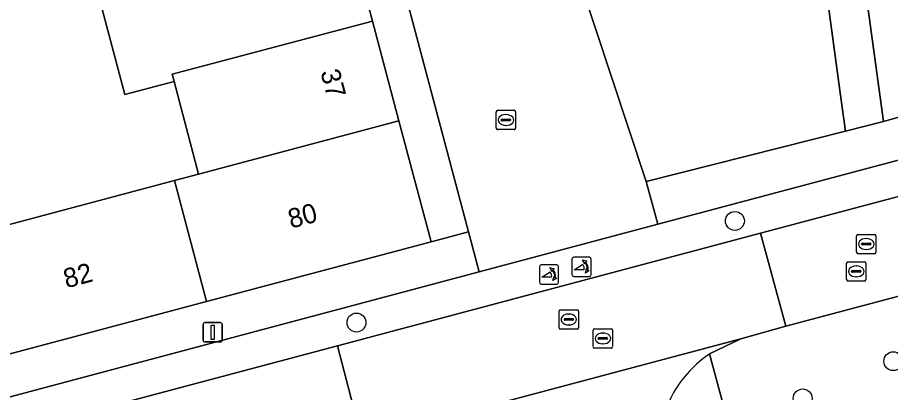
# Model space of a CAD drawing. Extents: x 162542 to 163147, y 380779 to 381521.
# Drawn here: x 162757.65 to 162802.78, y 381133.46 to 381152.86 of the extents above; entities that cross this region are included whole.
import ezdxf

# ---------------------------------------------------------------- set-up
doc = ezdxf.new("R2010")
doc.units = 0
for name, color, linetype in [('IMGEO_Boom', 7, 'Continuous'), ('IMGEO_Erf', 7, 'Continuous'), ('IMGEO_Groenvoorziening', 7, 'Continuous'), ('IMGEO_Kolk', 7, 'Continuous'), ('IMGEO_Lichtmast', 7, 'Continuous'), ('IMGEO_Pand', 7, 'Continuous'), ('IMGEO_Pand_nummerreeks', 7, 'Continuous'), ('IMGEO_Parkeervlak_open', 7, 'Continuous'), ('IMGEO_Poller', 7, 'Continuous'), ('IMGEO_Rijbaan_lokaal_open', 7, 'Continuous'), ('IMGEO_Rioolput', 7, 'Continuous'), ('IMGEO_Voetpad_open', 7, 'Continuous')]:
    doc.layers.add(name, color=color, linetype=linetype)

msp = doc.modelspace()

# ---------------------------------------------------------------- linework, layer by layer
at = {"layer": 'IMGEO_Boom'}
for centre in [(162794.737, 381142.337), (162775.175, 381137.078), (162802.926, 381135.08), (162798.242, 381133.153)]:
    msp.add_circle(centre, 0.489, dxfattribs=at)
at = {"layer": 'IMGEO_Erf'}
for points in [[(162802.731, 381159.593), (162802.006, 381164.944), (162801.282, 381170.296), (162800.557, 381175.647), (162799.832, 381180.998), (162799.108, 381186.349), (162798.383, 381191.7), (162797.681, 381196.886), (162795.692, 381196.614), (162802.412, 381147.484), (162804.298, 381148.019), (162803.455, 381154.242)], [(162764.767, 381194.933), (162766.391, 381188.826), (162767.763, 381183.664), (162769.135, 381178.499), (162770.508, 381173.334), (162771.881, 381168.17), (162773.253, 381163.005), (162774.626, 381157.84), (162775.999, 381152.676), (162777.372, 381147.511), (162779.034, 381141.256), (162780.97, 381141.771), (162766.708, 381195.449)]]:
    msp.add_lwpolyline(points, close=True, dxfattribs=at)
msp.add_lwpolyline([(162754.122, 381153.608), (162751.126, 381152.812), (162751.429, 381151.675), (162751.779, 381150.361), (162754.775, 381151.157), (162755.897, 381146.939), (162756.846, 381143.372), (162753.846, 381142.574), (162754.172, 381141.34), (162757.174, 381142.139), (162765.765, 381144.426), (162767.017, 381144.759), (162765.752, 381149.544), (162763.209, 381148.872), (162761.743, 381154.416)], dxfattribs=at)
at = {"layer": 'IMGEO_Groenvoorziening'}
for points in [[(162800.448, 381146.979), (162800.23, 381148.588), (162798.586, 381160.713), (162786.619, 381155.07), (162790.159, 381144.372)], [(162798.503, 381130.928), (162805.687, 381132.844), (162804.174, 381138.709), (162797.369, 381136.894), (162795.041, 381136.244), (162793.427, 381135.453), (162794.902, 381129.968)]]:
    msp.add_lwpolyline(points, close=True, dxfattribs=at)
at = {"layer": 'IMGEO_Kolk'}
for p, q in [((162782.401, 381147.133), (162782.401, 381147.985)), ((162782.476, 381148.059), (162783.328, 381148.059)), ((162783.402, 381147.985), (162783.402, 381147.133)), ((162782.66, 381147.553), (162782.66, 381147.565)), ((162783.098, 381147.516), (162782.7, 381147.516)), ((162782.703, 381147.602), (162783.101, 381147.602)), ((162782.889, 381147.839), (162782.914, 381147.839)), ((162783.144, 381147.565), (162783.144, 381147.553)), ((162783.328, 381147.059), (162782.476, 381147.059)), ((162782.912, 381147.279), (162782.887, 381147.279))]:
    msp.add_line(p, q, dxfattribs=at)
for points in [[(162782.401, 381147.133), (162782.401, 381147.985)], [(162782.476, 381148.059), (162783.328, 381148.059)], [(162783.402, 381147.985), (162783.402, 381147.133)], [(162783.328, 381147.059), (162782.476, 381147.059)]]:
    msp.add_lwpolyline(points, dxfattribs=at)
for centre, radius, start, end in [((162782.478, 381147.983), 0.0765, 91.552, 178.448), ((162782.478, 381147.983), 0.0765, 91.552, 178.448), ((162783.326, 381147.983), 0.0765, 1.552, 88.448), ((162783.326, 381147.983), 0.0765, 1.552, 88.448), ((162782.7, 381147.562), 0.0403, 85.8775, 175.7526), ((162782.697, 381147.552), 0.0366, 178.938, 274.7102), ((162783.101, 381147.559), 0.043, 264.8664, 352.4533), ((162783.105, 381147.564), 0.0386, 1.7309, 96.639), ((162782.478, 381147.135), 0.0765, 181.552, 268.448), ((162782.478, 381147.135), 0.0765, 181.552, 268.448), ((162783.326, 381147.135), 0.0765, 271.552, 358.448), ((162783.326, 381147.135), 0.0765, 271.552, 358.448)]:
    msp.add_arc(centre, radius, start, end, dxfattribs=at)
for centre, major_axis, ratio, start_param, end_param in [((162782.888, 381147.559), (-0.387, 0.002), 0.722429, 4.712389, 7.853982), ((162782.913, 381147.559), (-0.39, 0.002), 0.717154, 1.570796, 4.712389)]:
    msp.add_ellipse(centre, major_axis=major_axis, ratio=ratio, start_param=start_param, end_param=end_param, dxfattribs=at)
at = {"layer": 'IMGEO_Lichtmast'}
for p, q in [((162767.344, 381137.076), (162768.134, 381137.076)), ((162768.134, 381137.076), (162767.344, 381137.076)), ((162767.244, 381136.176), (162767.244, 381136.976)), ((162767.244, 381136.976), (162767.244, 381136.176)), ((162768.234, 381136.976), (162768.234, 381136.176)), ((162768.234, 381136.176), (162768.234, 381136.976)), ((162768.134, 381136.076), (162767.344, 381136.076)), ((162767.344, 381136.076), (162768.134, 381136.076))]:
    msp.add_line(p, q, dxfattribs=at)
msp.add_lwpolyline([(162767.664, 381136.951), (162767.814, 381136.951), (162767.814, 381136.201), (162767.664, 381136.201), (162767.664, 381136.951)], dxfattribs=at)
for centre, start, end in [((162767.344, 381136.976), 90, 180), ((162767.344, 381136.976), 90, 180), ((162768.134, 381136.976), 0, 90), ((162768.134, 381136.976), 360, 90), ((162767.344, 381136.176), 180, 270), ((162767.344, 381136.176), 180, 270), ((162768.134, 381136.176), 270, 0), ((162768.134, 381136.176), 270, 0)]:
    msp.add_arc(centre, 0.1, start, end, dxfattribs=at)
at = {"layer": 'IMGEO_Pand'}
for points in [[(162761.743, 381154.416), (162763.209, 381148.872), (162765.752, 381149.544), (162765.651, 381149.925), (162775.999, 381152.676), (162774.626, 381157.84)], [(162767.017, 381144.759), (162777.372, 381147.511), (162775.999, 381152.676), (162765.651, 381149.925), (162765.752, 381149.544)], [(162767.017, 381144.759), (162765.765, 381144.426), (162767.431, 381138.168), (162779.034, 381141.256), (162777.372, 381147.511)], [(162765.765, 381144.426), (162757.174, 381142.139), (162754.172, 381141.34), (162755.829, 381135.079), (162767.431, 381138.168)]]:
    msp.add_lwpolyline(points, close=True, dxfattribs=at)
at = {"layer": 'IMGEO_Parkeervlak_open'}
msp.add_lwpolyline([(162750.234, 381131.33), (162666.499, 381109.073), (162666.934, 381107.34), (162774.201, 381135.871), (162796.063, 381141.696), (162882.877, 381164.808), (162901.876, 381169.92), (162904.167, 381170.544), (162903.648, 381172.331), (162882.303, 381166.521), (162850.91, 381158.201), (162843.113, 381156.134), (162825.633, 381151.487), (162819.826, 381149.913), (162790.747, 381142.166), (162781.519, 381139.707), (162755.957, 381132.897)], close=True, dxfattribs=at)
at = {"layer": 'IMGEO_Poller'}
for p, q in [((162786.313, 381140.364), (162786.313, 381139.557)), ((162786.313, 381140.364), (162786.313, 381139.557)), ((162787.215, 381140.459), (162786.407, 381140.459)), ((162787.215, 381140.459), (162786.407, 381140.459)), ((162787.309, 381139.557), (162787.309, 381140.364)), ((162787.309, 381139.557), (162787.309, 381140.364)), ((162784.63, 381139.969), (162784.63, 381139.162)), ((162784.63, 381139.969), (162784.63, 381139.162)), ((162785.532, 381140.064), (162784.724, 381140.064)), ((162785.532, 381140.064), (162784.724, 381140.064)), ((162785.626, 381139.162), (162785.626, 381139.969)), ((162785.626, 381139.162), (162785.626, 381139.969)), ((162786.407, 381139.462), (162787.215, 381139.462)), ((162786.407, 381139.462), (162787.215, 381139.462)), ((162784.724, 381139.067), (162785.532, 381139.067)), ((162784.724, 381139.067), (162785.532, 381139.067))]:
    msp.add_line(p, q, dxfattribs=at)
for points in [[(162786.992, 381140.188), (162786.98, 381140.115), (162786.855, 381140.32)], [(162786.855, 381140.32), (162787.086, 381140.254), (162787.015, 381140.222)], [(162785.309, 381139.793), (162785.297, 381139.72), (162785.172, 381139.925)], [(162785.172, 381139.925), (162785.403, 381139.859), (162785.332, 381139.827)], [(162786.948, 381139.815), (162786.435, 381139.815), (162786.865, 381140.09)], [(162787.008, 381139.643), (162787.074, 381139.874), (162787.104, 381139.806)], [(162787.14, 381139.779), (162787.212, 381139.768), (162787.008, 381139.643)], [(162785.265, 381139.42), (162784.752, 381139.42), (162785.182, 381139.695)], [(162785.325, 381139.248), (162785.391, 381139.479), (162785.421, 381139.411)], [(162785.457, 381139.384), (162785.529, 381139.373), (162785.325, 381139.248)]]:
    msp.add_lwpolyline(points, dxfattribs=at)
for centre, radius, start, end in [((162786.407, 381140.364), 0.0946, 90, 180), ((162786.407, 381140.364), 0.0946, 90, 180), ((162786.634, 381139.875), 0.476, 351.7527, 41.1691), ((162786.634, 381139.875), 0.516, 349.3569, 42.2912), ((162787.215, 381140.364), 0.0946, 0, 90), ((162787.215, 381140.364), 0.0946, 0, 90), ((162784.724, 381139.969), 0.0946, 90, 180), ((162784.724, 381139.969), 0.0946, 90, 180), ((162784.951, 381139.48), 0.476, 351.7527, 41.1691), ((162784.951, 381139.48), 0.516, 349.3569, 42.2912), ((162785.532, 381139.969), 0.0946, 0, 90), ((162785.532, 381139.969), 0.0946, 0, 90), ((162786.62, 381139.865), 0.332, 351.3247, 42.4854), ((162784.937, 381139.47), 0.332, 351.3247, 42.4854), ((162786.407, 381139.557), 0.0946, 180, 270), ((162786.407, 381139.557), 0.0946, 180, 270), ((162787.215, 381139.557), 0.0946, 270, 0), ((162787.215, 381139.557), 0.0946, 270, 0), ((162784.724, 381139.162), 0.0946, 180, 270), ((162784.724, 381139.162), 0.0946, 180, 270), ((162785.532, 381139.162), 0.0946, 270, 0), ((162785.532, 381139.162), 0.0946, 270, 0)]:
    msp.add_arc(centre, radius, start, end, dxfattribs=at)
at = {"layer": 'IMGEO_Rijbaan_lokaal_open'}
for points in [[(162766.134, 381197.592), (162766.708, 381195.449), (162780.97, 381141.771), (162781.519, 381139.707), (162790.747, 381142.166), (162790.159, 381144.372), (162786.619, 381155.07), (162780.486, 381173.365), (162773.294, 381195.009), (162774.367, 381199.798)], [(162854.959, 381152.215), (162873.192, 381157.033), (162874.356, 381157.34), (162885.803, 381160.365), (162885.815, 381160.368), (162895.148, 381162.891), (162896.342, 381163.214), (162903.106, 381165.042), (162901.876, 381169.92), (162882.877, 381164.808), (162796.063, 381141.696), (162797.369, 381136.894), (162804.174, 381138.709), (162806.152, 381139.231), (162816.765, 381142.045), (162822.073, 381143.452), (162823.259, 381143.767), (162833.356, 381146.444), (162834.806, 381146.828), (162853.012, 381151.656)], [(162795.041, 381136.244), (162797.369, 381136.894), (162796.063, 381141.696), (162774.201, 381135.871), (162775.451, 381131.037), (162777.793, 381131.634), (162777.834, 381131.653)]]:
    msp.add_lwpolyline(points, close=True, dxfattribs=at)
for points in [[(162793.427, 381135.453), (162795.041, 381136.244), (162777.834, 381131.653), (162777.793, 381131.634)], [(162752.751, 381124.999), (162754.693, 381125.516), (162758.591, 381126.553), (162768.331, 381129.144), (162769.49, 381129.452), (162775.451, 381131.037), (162774.201, 381135.871), (162666.934, 381107.34), (162664.853, 381106.777)]]:
    msp.add_lwpolyline(points, dxfattribs=at)
for centre, radius, start, end in [((162796.967, 381130.282), 6.266, 124.3986, 149.5513), ((162797.056, 381130.476), 6.248, 151.4982, 195.6381)]:
    msp.add_arc(centre, radius, start, end, dxfattribs=at)
at = {"layer": 'IMGEO_Rioolput'}
for p, q in [((162801.03, 381140.717), (162801.03, 381141.569)), ((162801.105, 381141.643), (162801.957, 381141.643)), ((162802.031, 381141.569), (162802.031, 381140.717)), ((162801.289, 381141.137), (162801.289, 381141.149)), ((162801.727, 381141.1), (162801.329, 381141.1)), ((162801.332, 381141.186), (162801.73, 381141.186)), ((162801.518, 381141.423), (162801.543, 381141.423)), ((162801.773, 381141.149), (162801.773, 381141.137)), ((162801.957, 381140.643), (162801.105, 381140.643)), ((162801.541, 381140.863), (162801.516, 381140.863)), ((162800.586, 381140.227), (162801.438, 381140.227)), ((162800.511, 381139.301), (162800.511, 381140.153)), ((162800.77, 381139.721), (162800.77, 381139.733)), ((162800.813, 381139.77), (162801.211, 381139.77)), ((162800.999, 381140.007), (162801.024, 381140.007)), ((162801.254, 381139.733), (162801.254, 381139.721)), ((162801.512, 381140.153), (162801.512, 381139.301)), ((162801.208, 381139.684), (162800.81, 381139.684)), ((162801.022, 381139.447), (162800.997, 381139.447)), ((162801.438, 381139.227), (162800.586, 381139.227)), ((162785.651, 381136.812), (162785.651, 381137.664)), ((162785.726, 381137.738), (162786.578, 381137.738)), ((162786.139, 381137.518), (162786.164, 381137.518)), ((162786.652, 381137.664), (162786.652, 381136.812)), ((162785.91, 381137.232), (162785.91, 381137.244)), ((162786.348, 381137.195), (162785.95, 381137.195)), ((162785.953, 381137.281), (162786.351, 381137.281)), ((162786.394, 381137.244), (162786.394, 381137.232)), ((162786.578, 381136.738), (162785.726, 381136.738)), ((162786.162, 381136.958), (162786.137, 381136.958)), ((162787.414, 381135.832), (162787.414, 381136.684)), ((162787.489, 381136.758), (162788.341, 381136.758)), ((162788.415, 381136.684), (162788.415, 381135.832)), ((162787.673, 381136.252), (162787.673, 381136.264)), ((162788.111, 381136.215), (162787.713, 381136.215)), ((162787.716, 381136.301), (162788.114, 381136.301)), ((162787.902, 381136.538), (162787.927, 381136.538)), ((162788.157, 381136.264), (162788.157, 381136.252)), ((162788.341, 381135.758), (162787.489, 381135.758)), ((162787.925, 381135.978), (162787.9, 381135.978))]:
    msp.add_line(p, q, dxfattribs=at)
for points in [[(162801.03, 381140.717), (162801.03, 381141.569)], [(162801.105, 381141.643), (162801.957, 381141.643)], [(162802.031, 381141.569), (162802.031, 381140.717)], [(162801.957, 381140.643), (162801.105, 381140.643)], [(162800.586, 381140.227), (162801.438, 381140.227)], [(162800.511, 381139.301), (162800.511, 381140.153)], [(162801.512, 381140.153), (162801.512, 381139.301)], [(162801.438, 381139.227), (162800.586, 381139.227)], [(162785.651, 381136.812), (162785.651, 381137.664)], [(162785.726, 381137.738), (162786.578, 381137.738)], [(162786.652, 381137.664), (162786.652, 381136.812)], [(162786.578, 381136.738), (162785.726, 381136.738)], [(162787.414, 381135.832), (162787.414, 381136.684)], [(162787.489, 381136.758), (162788.341, 381136.758)], [(162788.415, 381136.684), (162788.415, 381135.832)], [(162788.341, 381135.758), (162787.489, 381135.758)]]:
    msp.add_lwpolyline(points, dxfattribs=at)
for centre, radius, start, end in [((162801.107, 381141.567), 0.0765, 91.552, 178.448), ((162801.107, 381141.567), 0.0765, 91.552, 178.448), ((162801.955, 381141.567), 0.0765, 1.552, 88.448), ((162801.955, 381141.567), 0.0765, 1.552, 88.448), ((162801.329, 381141.146), 0.0403, 85.8775, 175.7526), ((162801.326, 381141.136), 0.0366, 178.938, 274.7102), ((162801.73, 381141.143), 0.043, 264.8664, 352.4533), ((162801.734, 381141.148), 0.0386, 1.7309, 96.639), ((162801.107, 381140.719), 0.0765, 181.552, 268.448), ((162801.107, 381140.719), 0.0765, 181.552, 268.448), ((162801.955, 381140.719), 0.0765, 271.552, 358.448), ((162801.955, 381140.719), 0.0765, 271.552, 358.448), ((162800.588, 381140.151), 0.0765, 91.552, 178.448), ((162800.588, 381140.151), 0.0765, 91.552, 178.448), ((162801.436, 381140.151), 0.0765, 1.552, 88.448), ((162801.436, 381140.151), 0.0765, 1.552, 88.448), ((162800.81, 381139.73), 0.0403, 85.8775, 175.7526), ((162801.215, 381139.732), 0.0386, 1.7309, 96.639), ((162800.588, 381139.303), 0.0765, 181.552, 268.448), ((162800.588, 381139.303), 0.0765, 181.552, 268.448), ((162800.807, 381139.72), 0.0366, 178.938, 274.7102), ((162801.211, 381139.727), 0.043, 264.8664, 352.4533), ((162801.436, 381139.303), 0.0765, 271.552, 358.448), ((162801.436, 381139.303), 0.0765, 271.552, 358.448), ((162785.728, 381137.662), 0.0765, 91.552, 178.448), ((162785.728, 381137.662), 0.0765, 91.552, 178.448), ((162786.576, 381137.662), 0.0765, 1.552, 88.448), ((162786.576, 381137.662), 0.0765, 1.552, 88.448), ((162785.95, 381137.241), 0.0403, 85.8775, 175.7526), ((162785.947, 381137.231), 0.0366, 178.938, 274.7102), ((162786.351, 381137.238), 0.043, 264.8664, 352.4533), ((162786.355, 381137.243), 0.0386, 1.7309, 96.639), ((162785.728, 381136.814), 0.0765, 181.552, 268.448), ((162785.728, 381136.814), 0.0765, 181.552, 268.448), ((162786.576, 381136.814), 0.0765, 271.552, 358.448), ((162786.576, 381136.814), 0.0765, 271.552, 358.448), ((162787.491, 381136.682), 0.0765, 91.552, 178.448), ((162787.491, 381136.682), 0.0765, 91.552, 178.448), ((162788.339, 381136.682), 0.0765, 1.552, 88.448), ((162788.339, 381136.682), 0.0765, 1.552, 88.448), ((162787.713, 381136.261), 0.0403, 85.8775, 175.7526), ((162787.71, 381136.251), 0.0366, 178.938, 274.7102), ((162788.114, 381136.258), 0.043, 264.8664, 352.4533), ((162788.118, 381136.263), 0.0386, 1.7309, 96.639), ((162787.491, 381135.834), 0.0765, 181.552, 268.448), ((162787.491, 381135.834), 0.0765, 181.552, 268.448), ((162788.339, 381135.834), 0.0765, 271.552, 358.448), ((162788.339, 381135.834), 0.0765, 271.552, 358.448)]:
    msp.add_arc(centre, radius, start, end, dxfattribs=at)
for centre, major_axis, ratio, start_param, end_param in [((162801.517, 381141.143), (-0.387, 0.002), 0.722429, 4.712389, 7.853982), ((162801.542, 381141.143), (-0.39, 0.002), 0.717154, 1.570796, 4.712389), ((162800.998, 381139.727), (-0.387, 0.002), 0.722429, 4.712389, 7.853982), ((162801.023, 381139.727), (-0.39, 0.002), 0.717154, 1.570796, 4.712389), ((162786.138, 381137.238), (-0.387, 0.002), 0.722429, 4.712389, 7.853982), ((162786.163, 381137.238), (-0.39, 0.002), 0.717154, 1.570796, 4.712389), ((162787.901, 381136.258), (-0.387, 0.002), 0.722429, 4.712389, 7.853982), ((162787.926, 381136.258), (-0.39, 0.002), 0.717154, 1.570796, 4.712389)]:
    msp.add_ellipse(centre, major_axis=major_axis, ratio=ratio, start_param=start_param, end_param=end_param, dxfattribs=at)
at = {"layer": 'IMGEO_Voetpad_open'}
for points in [[(162793.366, 381214.11), (162806.242, 381226.227), (162865.48, 381282.064), (162864.115, 381283.64), (162796.565, 381219.956), (162789.543, 381213.359), (162787.93, 381211.844), (162790.925, 381193.35), (162794.573, 381190.317), (162797.862, 381166.058), (162798.586, 381160.713), (162800.23, 381148.588), (162800.448, 381146.979), (162802.412, 381147.484), (162795.692, 381196.614)], [(162843.113, 381156.134), (162843.017, 381156.539), (162846.75, 381157.541), (162846.285, 381159.202), (162842.87, 381158.314), (162839.945, 381157.499), (162825.346, 381153.616), (162818.917, 381151.907), (162804.298, 381148.019), (162802.412, 381147.484), (162800.448, 381146.979), (162790.159, 381144.372), (162790.747, 381142.166), (162819.826, 381149.913), (162819.71, 381150.365), (162825.535, 381151.911), (162825.633, 381151.487)]]:
    msp.add_lwpolyline(points, close=True, dxfattribs=at)
for points in [[(162780.97, 381141.771), (162779.034, 381141.256)], [(162781.519, 381139.707), (162780.97, 381141.771)], [(162779.034, 381141.256), (162767.431, 381138.168)], [(162755.957, 381132.897), (162781.519, 381139.707)], [(162767.431, 381138.168), (162755.829, 381135.079)], [(162791.039, 381128.792), (162791.52, 381126.983), (162793.446, 381127.495), (162792.929, 381129.442), (162794.902, 381129.968), (162793.427, 381135.453)]]:
    msp.add_lwpolyline(points, dxfattribs=at)
for centre, radius, start, end in [((162796.967, 381130.282), 6.266, 124.3986, 149.5513), ((162797.056, 381130.476), 6.248, 151.4982, 195.6381)]:
    msp.add_arc(centre, radius, start, end, dxfattribs=at)

# ---------------------------------------------------------------- texts
at = {"layer": 'IMGEO_Pand_nummerreeks'}
for s, rotation, p in [('37', 284.8843, (162773.304, 381150.047)), ('80', 14.9064, (162771.792, 381141.936)), ('82', 14.9064, (162760.18, 381138.845))]:
    msp.add_text(s, height=1, rotation=rotation, dxfattribs=at).set_placement(p)

doc.saveas('drawing.dxf')
